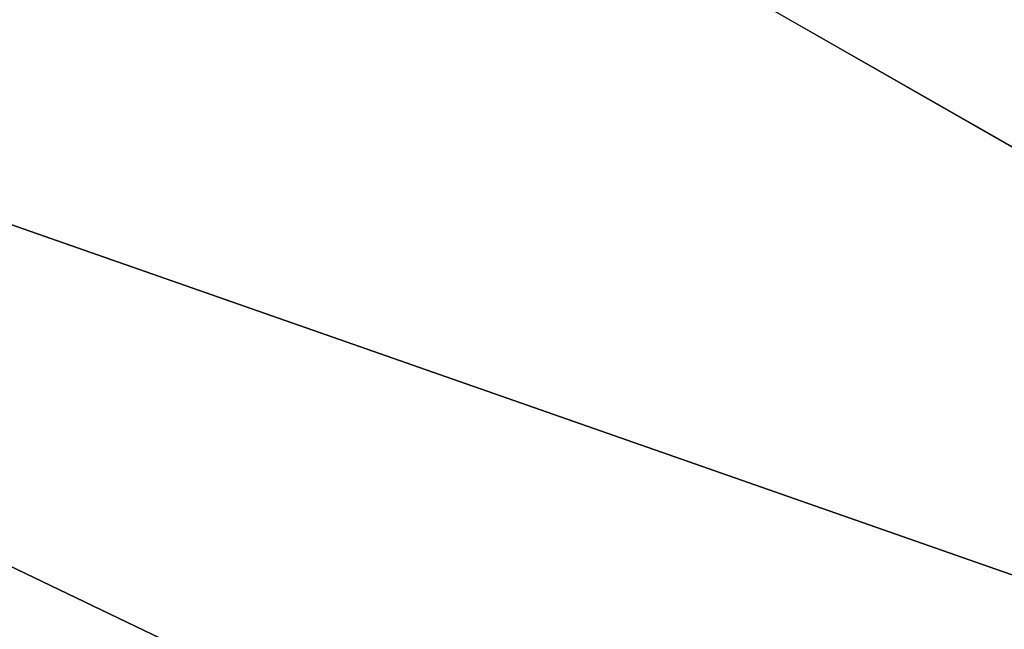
# Model space of a CAD drawing. Extents: x -252 to 252, y -10 to 685.
# Tile 447 of 656: x 4.366 to 5.012, y 100.091 to 100.491. Entities that reach past the tile are written whole.
import ezdxf

# ---------------------------------------------------------------- set-up
doc = ezdxf.new("R2010")
doc.units = 0
doc.header["$LTSCALE"] = 65.369103
for name, color, linetype in [('2521', 7, 'CONTINUOUS'), ('2522', 7, 'CONTINUOUS'), ('2541', 7, 'CONTINUOUS'), ('3396', 7, 'CONTINUOUS'), ('3405', 7, 'CONTINUOUS'), ('3912', 7, 'CONTINUOUS')]:
    doc.layers.add(name, color=color, linetype=linetype)

msp = doc.modelspace()

# ---------------------------------------------------------------- linework, layer by layer
at = {"layer": '2521', "color": 7, "linetype": 'CONTINUOUS'}
for points in [[(5.46541, 101.2962, -68.5), (8.31027, 98.97475, -68.5), (2.64057, 100.95884, -68.5), (5.46541, 101.2962, -68.5)], [(2.64057, 100.95884, -68.5), (8.31027, 98.97475, -68.5), (5.29295, 99.68463, -68.5), (2.64057, 100.95884, -68.5)]]:
    msp.add_3dface(points, dxfattribs=at)
at = {"layer": '2522', "color": 7, "linetype": 'CONTINUOUS'}
msp.add_3dface([(5.99033, 99.85104, -15.5), (3.40675, 101.32929, -15.5), (-5.71762, 100.05181, -15.5), (5.99033, 99.85104, -15.5)], dxfattribs=at)
at = {"layer": '2541', "color": 7, "linetype": 'CONTINUOUS'}
for points in [[(3.6342, 101.77628, -15.63397), (6.79497, 99.84953, -15.63397), (3.77174, 102.11576, -16.00045), (3.6342, 101.77628, -15.63397)], [(5.93473, 101.11668, -16.5), (3.77174, 102.11576, -16.00045), (7.02975, 100.13068, -16.00045), (5.93473, 101.11668, -16.5)], [(3.77174, 102.11576, -16.00045), (6.79497, 99.84953, -15.63397), (7.02975, 100.13068, -16.00045), (3.77174, 102.11576, -16.00045)], [(3.40675, 101.32929, -15.5), (5.99033, 99.85104, -15.5), (3.6342, 101.77628, -15.63397), (3.40675, 101.32929, -15.5)], [(3.6342, 101.77628, -15.63397), (5.99033, 99.85104, -15.5), (6.79497, 99.84953, -15.63397), (3.6342, 101.77628, -15.63397)]]:
    msp.add_3dface(points, dxfattribs=at)
at = {"layer": '3396', "color": 7, "linetype": 'CONTINUOUS'}
for points in [[(7.07577, 100.26633, -68.4), (7.38567, 99.96294, -68.47071), (3.9663, 102.14821, -68.47071), (7.07577, 100.26633, -68.4)], [(5.5191, 101.38166, -68.4), (7.07577, 100.26633, -68.4), (3.9663, 102.14821, -68.47071), (5.5191, 101.38166, -68.4)], [(7.38567, 99.96294, -68.47071), (5.46541, 101.2962, -68.5), (3.9663, 102.14821, -68.47071), (7.38567, 99.96294, -68.47071)]]:
    msp.add_3dface(points, dxfattribs=at)
at = {"layer": '3405', "color": 7, "linetype": 'CONTINUOUS'}
msp.add_3dface([(2.64057, 100.95884, -68.5), (5.29295, 99.68463, -68.5), (2.62744, 98.36129, -68.4), (2.64057, 100.95884, -68.5)], dxfattribs=at)
at = {"layer": '3912', "color": 7, "linetype": 'CONTINUOUS'}
for points in [[(90.2, 103.5, 11), (-9.9, 103.5, 11), (-9.9, 98, 9.52628), (90.2, 103.5, 11)], [(-9.9, 103.5, -11), (90.2, 103.5, -11), (90.2, 98, -9.52628), (-9.9, 103.5, -11)], [(90.2, 98, 9.52628), (90.2, 103.5, 11), (-9.9, 98, 9.52628), (90.2, 98, 9.52628)], [(-9.9, 103.5, -11), (90.2, 98, -9.52628), (-9.9, 98, -9.52628), (-9.9, 103.5, -11)]]:
    msp.add_3dface(points, dxfattribs=at)

doc.saveas('drawing.dxf')
